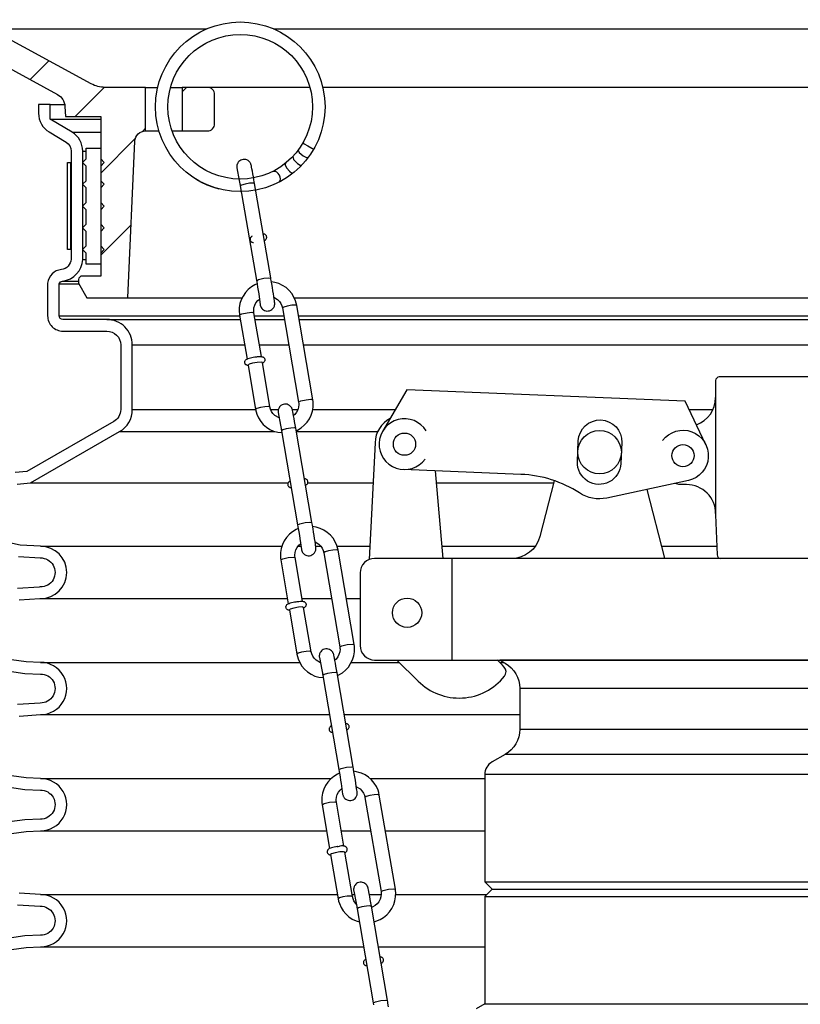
# Model space of a CAD drawing. Extents: x -169 to 7270, y -140 to 2984.
# Tile 601 of 656: x 6598.51 to 6605.23, y 974.02 to 982.5. Entities that reach past the tile are written whole.
import ezdxf

# ---------------------------------------------------------------- set-up
doc = ezdxf.new("R2010")
doc.units = 0
doc.header["$MEASUREMENT"] = 0
doc.header["$PDSIZE"] = 1
doc.layers.get('DEFPOINTS').update_dxf_attribs({"linetype": 'CONTINUOUS'})
for name, color, linetype in [('ADAPTOR', 3, 'CONTINUOUS'), ('DIM', 3, 'CONTINUOUS'), ('FILL-CAP', 1, 'CONTINUOUS'), ('MULTI-PORT-SPILL-BUCKET', 1, 'CONTINUOUS'), ('MULTI-PORT-SPILL-BUCKET-HATCH', 7, 'CONTINUOUS'), ('MULTI-PORT-SPILL-BUCKET-SHROUD', 1, 'CONTINUOUS')]:
    doc.layers.add(name, color=color, linetype=linetype)
doc.styles.add('SIMPLEX', font='simplex')
doc.dimstyles.new('DIM64', dxfattribs={"dimscale": 64, "dimtxt": 0.09375, "dimasz": 0.09375, "dimexe": 0.0625, "dimexo": 0.0625, "dimgap": 0.046875, "dimtad": 1, "dimdec": 4, "dimzin": 3, "dimdsep": 46, "dimlunit": 4, "dimtxsty": 'SIMPLEX', "dimcen": 0, "dimclrd": 256, "dimclre": 256, "dimclrt": 256, "dimadec": 0, "dimazin": 0, "dimtfac": 1, "dimtdec": 4, "dimtmove": 0, "dimatfit": 3, "dimfxl": 1, "dimfrac": 2, "dimtolj": 1, "dimtzin": 0, "dimarcsym": 0})

# ---------------------------------------------------------------- blocks, each defined once
blk = doc.blocks.new('*D74')
at = {"layer": 'DEFPOINTS', "color": 0, "transparency": 16777216}
for p in [(7015.7004, 978.296), (6391.6943, 978.0147), (6391.6943, 700.5233)]:
    blk.add_point(p, dxfattribs=at)
at = {"layer": 'DIM', "lineweight": -2, "transparency": 16777216}
for p, q in [((7015.7004, 974.296), (7015.7004, 696.5233)), ((6391.6943, 974.0147), (6391.6943, 696.5233)), ((7009.7004, 700.5233), (6397.6943, 700.5233))]:
    blk.add_line(p, q, dxfattribs=at)
at = {"layer": 'DIM', "transparency": 16777216}
for points in [[(6397.6943, 701.5233), (6397.6943, 699.5233), (6391.6943, 700.5233)], [(7009.7004, 701.5233), (7009.7004, 699.5233), (7015.7004, 700.5233)]]:
    blk.add_solid(points, dxfattribs=at)
at = {"layer": 'DIM', "transparency": 16777216, "insert": (6703.6974, 708.0947), "char_height": 6, "attachment_point": 5, "style": 'SIMPLEX'}
blk.add_mtext('\\A1;52\'-0" (F.V. TANK SLAB)', dxfattribs=at)

msp = doc.modelspace()

# ---------------------------------------------------------------- hatches: boundary and pattern name
at = {"layer": 'MULTI-PORT-SPILL-BUCKET-HATCH', "linetype": 'Continuous'}
h = msp.add_hatch(dxfattribs=at)
h.set_pattern_fill('LINE', color=256, scale=4, angle=45, style=0)
h.set_pattern_definition([(45, (-1233.02163, -220.5046), (-0.35355339, 0.35355339), [])])
edge = h.paths.add_edge_path(flags=17)
edge.add_line((6599.00325, 984.13971), (6599.00325, 984.54596))
edge.add_line((6599.00325, 984.54596), (6599.0345, 984.57721))
edge.add_line((6599.0345, 984.57721), (6599.097, 984.57721))
edge.add_line((6599.097, 984.57721), (6599.12998, 984.54424))
edge.add_line((6599.12998, 984.54424), (6599.14773, 984.20549))
edge.add_arc((6599.08531, 984.20222), 0.0625, -89.997947, 3.00213, ccw=False)
edge.add_line((6599.08532, 984.13971), (6599.00325, 984.13971))
edge = h.paths.add_edge_path()
edge.add_line((6600.12519, 981.92096), (6599.90671, 981.92096))
edge.add_line((6599.90671, 981.92096), (6599.90671, 981.54596))
edge.add_line((6599.90671, 981.54596), (6600.12519, 981.54596))
edge.add_arc((6600.12519, 981.60846), 0.0625, 270, 360)
edge.add_line((6600.18769, 981.60846), (6600.18769, 981.85846))
edge.add_arc((6600.12519, 981.85846), 0.0625, 360, 450)
edge = h.paths.add_edge_path()
edge.add_arc((6598.26011, 984.01471), 0.125, 90, 182, ccw=False)
edge.add_line((6598.26011, 984.13971), (6598.62825, 984.13971))
edge.add_line((6598.62825, 984.13971), (6598.62825, 984.54596))
edge.add_line((6598.62825, 984.54596), (6598.597, 984.57721))
edge.add_line((6598.597, 984.57721), (6598.25744, 984.57721))
edge.add_arc((6598.25744, 984.56222), 0.015, 89.988796, 191.010479)
edge.add_line((6598.24272, 984.55935), (6598.26389, 984.45043))
edge.add_arc((6598.23322, 984.44447), 0.03125, -90.001442, 10.998303, ccw=False)
edge.add_line((6598.23322, 984.41322), (6598.04128, 984.41322))
edge.add_arc((6598.04128, 984.44447), 0.03125, 169.000573, 270.000319, ccw=False)
edge.add_line((6598.0106, 984.45043), (6598.03178, 984.55936))
edge.add_arc((6598.01667, 984.5619), 0.01532, 350.426599, 451.426344)
edge.add_line((6598.01629, 984.57721), (6597.84548, 984.57721))
edge.add_line((6597.84548, 984.57721), (6597.81738, 984.54601))
edge.add_line((6597.81738, 984.54601), (6597.84024, 984.10986))
edge.add_arc((6598.08991, 984.12295), 0.25001, 182.999594, 197.899614)
edge.add_line((6597.852, 984.0461), (6597.91197, 983.86044))
edge.add_arc((6597.67407, 983.7836), 0.25, 1.999905, 17.899997, ccw=False)
edge.add_line((6597.92392, 983.79232), (6597.94016, 983.32721))
edge.add_line((6597.94016, 983.32721), (6597.99071, 983.32721))
edge.add_line((6597.99071, 983.32721), (6597.99071, 982.39677))
edge.add_line((6597.99071, 982.39677), (6598.01815, 982.30378))
edge.add_line((6598.01815, 982.30378), (6598.83245, 981.86064))
edge.add_arc((6598.7727, 981.75085), 0.125, 2.999956, 61.445298, ccw=False)
edge.add_line((6598.89753, 981.75739), (6598.90206, 981.67096))
edge.add_line((6598.90206, 981.67096), (6599.20575, 981.67096))
edge.add_line((6599.20575, 981.67096), (6599.20575, 980.29596))
edge.add_line((6599.20575, 980.29596), (6599.047, 980.29596))
edge.add_arc((6599.047, 980.26471), 0.03125, 90, 180)
edge.add_line((6599.01575, 980.26471), (6599.01575, 980.23346))
edge.add_line((6599.01575, 980.23346), (6599.08792, 980.10846))
edge.add_line((6599.08792, 980.10846), (6599.44075, 980.10846))
edge.add_line((6599.44075, 980.10846), (6599.4996, 981.4563))
edge.add_arc((6599.59326, 981.45221), 0.09375, 90, 177.500009, ccw=False)
edge.add_line((6599.59326, 981.54596), (6599.59326, 981.92096))
edge.add_line((6599.59326, 981.92096), (6599.24286, 981.92096))
edge.add_arc((6599.24286, 982.17096), 0.25, 241.444909, 269.999756, ccw=False)
edge.add_line((6599.12336, 981.95137), (6598.25202, 982.42555))
edge.add_arc((6598.31177, 982.53535), 0.125, 182.000071, 241.445207, ccw=False)
edge.add_line((6598.18685, 982.53098), (6598.13519, 984.01035))

# ---------------------------------------------------------------- linework, layer by layer
at = {"layer": 'ADAPTOR', "color": 7}
for p, q in [((6602.81628, 976.74503), (6607.06628, 976.74503)), ((6602.81628, 976.393), (6607.06682, 976.393)), ((6602.69068, 976.17677), (6607.19188, 976.17677)), ((6607.36756, 976.00251), (6602.515, 976.00251)), ((6602.51447, 975.0773), (6607.36703, 975.0773)), ((6602.57697, 975.0148), (6607.30453, 975.0148)), ((6602.51447, 974.9523), (6607.36703, 974.9523)), ((6602.51447, 974.02709), (6607.36703, 974.02709))]:
    msp.add_line(p, q, dxfattribs=at)
at = {"layer": 'ADAPTOR', "linetype": 'Continuous'}
msp.add_lwpolyline([(6607.44075, 973.98435), (6607.36703, 974.02709), (6607.36703, 974.9523), (6607.30453, 975.0148), (6607.36703, 975.0773), (6607.36703, 976.00217, 0.2679258), (6607.30454, 976.11041), (6607.19073, 976.17613, -0.2679258), (6607.06575, 976.39263), (6607.06575, 976.74487, -0.2674418), (6607.19034, 976.96114), (6607.23805, 976.98881), (6602.64345, 976.98881), (6602.69116, 976.96114, -0.2674418), (6602.81575, 976.74487), (6602.81575, 976.39263, -0.2679258), (6602.69077, 976.17613), (6602.57696, 976.11041, 0.2679258), (6602.51447, 976.00217), (6602.51447, 975.0773), (6602.57697, 975.0148), (6602.51447, 974.9523), (6602.51447, 974.02709), (6602.44075, 973.98435)], format="xyb", dxfattribs=at)
at = {"layer": 'FILL-CAP', "linetype": 'Continuous'}
for p, q in [((6602.15569, 977.86381), (6602.08981, 978.61793)), ((6604.50325, 978.24931), (6604.50325, 978.23881))]:
    msp.add_line(p, q, dxfattribs=at)
at = {"layer": 'FILL-CAP', "color": 2, "linetype": 'Continuous'}
for p, q in [((6604.06528, 977.86457), (6603.91255, 978.45874)), ((6602.23325, 976.98881), (6602.23325, 977.86381))]:
    msp.add_line(p, q, dxfattribs=at)
at = {"layer": 'FILL-CAP', "linetype": 'Continuous'}
for points in [[(6605.33497, 977.86381, 0.4040262), (6605.36621, 977.89397), (6605.37825, 978.23881), (6605.37825, 978.24931), (6605.37825, 979.39506, 0.4142136), (6605.347, 979.42631), (6604.5345, 979.42631, 0.4142136), (6604.50325, 979.39506), (6604.50325, 978.23881), (6604.51529, 977.89397, 0.4040262), (6604.54652, 977.86381)], [(6601.699, 979.06988, 0.2587825), (6601.56898, 978.86016), (6601.51803, 977.85434)], [(6604.04662, 978.87964, -1.4449902), (6604.26832, 978.53552), (6603.56591, 978.38393, -0.1997077), (6603.33018, 978.42723, 0.1345238), (6602.82659, 978.58769), (6601.81397, 978.62926)]]:
    msp.add_lwpolyline(points, format="xyb", dxfattribs=at)
msp.add_lwpolyline([(6604.41967, 978.84341), (6604.2414, 979.2177), (6601.84217, 979.31618), (6601.63383, 978.95775)], dxfattribs=at)
for points in [[(6603.32013, 978.87645, -1), (6603.69481, 978.86107), (6603.68743, 978.68122, -1.0000002), (6603.31275, 978.6966)], [(6608.31575, 976.98881, 0.4142136), (6608.44075, 977.11381), (6608.44075, 977.73881, 0.4142136), (6608.31575, 977.86381), (6601.56575, 977.86381, 0.4142136), (6601.44075, 977.73881), (6601.44075, 977.11381, 0.4142136), (6601.56575, 976.98881)]]:
    msp.add_lwpolyline(points, format="xyb", close=True, dxfattribs=at)
at = {"layer": 'FILL-CAP', "color": 2, "linetype": 'Continuous'}
for points in [[(6603.11313, 978.53337), (6602.98928, 978.05157, -0.3422998), (6602.74715, 977.86381)], [(6604.50325, 978.24931, 0.4142136), (6604.25325, 978.49931), (6604.22225, 978.49931, -0.0828247), (6604.14999, 978.50998)], [(6601.75792, 976.98881), (6601.94077, 976.80669, 0.4464004), (6602.68404, 976.84861, 0.3610739), (6602.68259, 976.92845, 0.0432997), (6602.62071, 976.98881)]]:
    msp.add_lwpolyline(points, format="xyb", dxfattribs=at)
at = {"layer": 'FILL-CAP', "color": 7, "linetype": 'Continuous'}
for centre, radius in [((6601.82295, 978.84782), 0.0955), ((6603.50378, 978.77883), 0.1875), ((6604.22225, 978.74931), 0.0955), ((6601.84525, 977.39581), 0.126)]:
    msp.add_circle(centre, radius, dxfattribs=at)
at = {"layer": 'FILL-CAP', "color": 2, "linetype": 'Continuous'}
msp.add_arc((6604.25325, 979.24931), 0.25, 289.892293, 0, dxfattribs=at)
at = {"layer": 'FILL-CAP', "linetype": 'Continuous'}
msp.add_arc((6601.82302, 978.84782), 0.2188, 31.207476, 324.090131, dxfattribs=at)
at = {"layer": 'MULTI-PORT-SPILL-BUCKET', "color": 7, "linetype": 'Continuous'}
for p, q in [((6598.25202, 982.42555), (6600.12203, 982.42555)), ((6600.69419, 982.42555), (6611.62947, 982.42555)), ((6599.59326, 981.92096), (6599.69726, 981.92096)), ((6599.80798, 981.92096), (6599.90671, 981.92096)), ((6601.00824, 981.92096), (6600.12519, 981.92096)), ((6609.75631, 981.92096), (6601.11896, 981.92096)), ((6599.59326, 981.54596), (6599.70799, 981.54596)), ((6599.82072, 981.54596), (6599.90671, 981.54596)), ((6599.44075, 980.10846), (6600.42483, 980.10846)), ((6600.87353, 980.10846), (6610.44075, 980.10846))]:
    msp.add_line(p, q, dxfattribs=at)
at = {"layer": 'MULTI-PORT-SPILL-BUCKET', "color": 1, "linetype": 'Continuous'}
for p, q in [((6600.59961, 979.54605), (6600.59973, 979.5461)), ((6600.9549, 977.43809), (6600.95501, 977.43814)), ((6601.15747, 975.34109), (6601.15727, 975.33597)), ((6601.15727, 975.33597), (6601.15805, 975.33088)), ((6601.1586, 975.34593), (6601.15747, 975.34109)), ((6601.15805, 975.33088), (6601.15979, 975.32609)), ((6601.16051, 975.35035), (6601.1586, 975.34593)), ((6601.16309, 975.35428), (6601.16051, 975.35035)), ((6601.16601, 975.35755), (6601.16309, 975.35428)), ((6601.17058, 975.36133), (6601.16601, 975.35755)), ((6601.17531, 975.36418), (6601.17058, 975.36133)), ((6601.18435, 975.36833), (6601.17531, 975.36418)), ((6601.19472, 975.37193), (6601.18435, 975.36833)), ((6601.20569, 975.37503), (6601.19472, 975.37193)), ((6601.21794, 975.37804), (6601.20569, 975.37503)), ((6601.23107, 975.38084), (6601.21794, 975.37804)), ((6601.2649, 975.33568), (6601.22493, 975.3287)), ((6601.24424, 975.38298), (6601.23107, 975.38084)), ((6601.23891, 975.38181), (6601.24073, 975.38211)), ((6601.24073, 975.38211), (6601.24255, 975.3824)), ((6601.24255, 975.3824), (6601.25296, 975.38391)), ((6601.24449, 975.38301), (6601.24424, 975.38298)), ((6601.24473, 975.38304), (6601.24449, 975.38301)), ((6601.25296, 975.38391), (6601.26298, 975.38508)), ((6601.26593, 975.38567), (6601.2629, 975.38527)), ((6601.29774, 975.33748), (6601.2649, 975.33568)), ((6601.26887, 975.38601), (6601.26593, 975.38567)), ((6601.28155, 975.38691), (6601.26887, 975.38601)), ((6601.29255, 975.38688), (6601.28155, 975.38691)), ((6601.29928, 975.38646), (6601.29255, 975.38688)), ((6601.30961, 975.33333), (6601.29774, 975.33748)), ((6601.30573, 975.38548), (6601.29928, 975.38646)), ((6601.30924, 975.3846), (6601.30573, 975.38548)), ((6601.31287, 975.38331), (6601.30924, 975.3846)), ((6601.31018, 975.33012), (6601.31029, 975.33017)), ((6601.31029, 975.33017), (6601.31657, 975.33367)), ((6601.31598, 975.38181), (6601.31287, 975.38331)), ((6601.31911, 975.37985), (6601.31598, 975.38181)), ((6601.31657, 975.33367), (6601.3225, 975.33869)), ((6601.32213, 975.37734), (6601.31911, 975.37985)), ((6601.32487, 975.37432), (6601.32213, 975.37734)), ((6601.3225, 975.33869), (6601.32525, 975.34202)), ((6601.3275, 975.37019), (6601.32487, 975.37432)), ((6601.32525, 975.34202), (6601.32764, 975.34594)), ((6601.32937, 975.36559), (6601.3275, 975.37019)), ((6601.32764, 975.34594), (6601.32941, 975.35048)), ((6601.33036, 975.36053), (6601.32937, 975.36559)), ((6601.32941, 975.35048), (6601.33036, 975.35539)), ((6601.33036, 975.35539), (6601.33036, 975.36053)), ((6601.15979, 975.32609), (6601.16235, 975.32178)), ((6601.16235, 975.32178), (6601.16504, 975.31863)), ((6601.16504, 975.31863), (6601.16804, 975.316)), ((6601.16804, 975.316), (6601.17114, 975.31395)), ((6601.17114, 975.31395), (6601.17425, 975.31238)), ((6601.17425, 975.31238), (6601.17779, 975.31105)), ((6601.17779, 975.31105), (6601.18122, 975.31013)), ((6601.18122, 975.31013), (6601.18678, 975.30916)), ((6601.1947, 975.31947), (6601.1863, 975.31287)), ((6601.22493, 975.3287), (6601.1947, 975.31947))]:
    msp.add_line(p, q, dxfattribs=at)
at = {"layer": 'MULTI-PORT-SPILL-BUCKET', "linetype": 'Continuous'}
msp.add_lwpolyline([(6598.01815, 982.30378), (6598.83245, 981.86064, -0.2606918), (6598.89753, 981.75739), (6598.90206, 981.67096), (6599.20575, 981.67096), (6599.20575, 980.29596), (6599.047, 980.29596, 0.4142136), (6599.01575, 980.26471), (6599.01575, 980.23346), (6599.08792, 980.10846), (6599.44075, 980.10846), (6599.4996, 981.4563, -0.4014907), (6599.59326, 981.54596), (6599.59326, 981.54596), (6599.59326, 981.92096), (6599.24286, 981.92096, -0.1252428), (6599.12336, 981.95137), (6598.25202, 982.42555, -0.265356)], format="xyb", dxfattribs=at)
msp.add_lwpolyline([(6600.12519, 981.92096), (6599.90671, 981.92096), (6599.90671, 981.54596), (6600.12519, 981.54596, 0.4142136), (6600.18769, 981.60846), (6600.18769, 981.85846, 0.4142136)], format="xyb", close=True, dxfattribs=at)
at = {"layer": 'MULTI-PORT-SPILL-BUCKET', "color": 7, "linetype": 'Continuous'}
for points in [[(6600.94795, 981.44264), (6600.95915, 981.43503), (6600.99122, 981.41599), (6601.02516, 981.39684), (6601.0411, 981.38878)], [(6600.90702, 981.38049), (6600.91643, 981.36027), (6600.95056, 981.33154), (6600.97882, 981.3167), (6600.99308, 981.31648)], [(6600.79725, 981.2671), (6600.7963, 981.25036), (6600.80936, 981.22488), (6600.83109, 981.19861), (6600.85177, 981.18259), (6600.86175, 981.18136)], [(6600.8609, 981.3257), (6600.86768, 981.29993), (6600.90077, 981.26557), (6600.9255, 981.25113), (6600.9382, 981.25134)], [(6600.74564, 981.10605), (6600.75173, 981.11703), (6600.75408, 981.13188), (6600.75213, 981.14703), (6600.74613, 981.16322), (6600.74377, 981.16762), (6600.73474, 981.18028), (6600.72438, 981.18995), (6600.71301, 981.19652), (6600.6875, 981.19678)], [(6600.53152, 981.09288), (6600.51919, 981.0966), (6600.48787, 981.09488), (6600.44963, 981.08837), (6600.4192, 981.07959), (6600.4083, 981.07191)], [(6600.54804, 980.25588), (6600.5663, 980.26627), (6600.61246, 980.27681), (6600.65364, 980.28075), (6600.67123, 980.27705)], [(6600.89539, 980.04202), (6600.88267, 980.04565), (6600.85127, 980.04389), (6600.81319, 980.0374), (6600.78298, 980.02866), (6600.77217, 980.021)], [(6600.40241, 979.95877), (6600.42087, 979.96915), (6600.46686, 979.97961), (6600.50803, 979.9835), (6600.52563, 979.97978)], [(6600.91054, 979.20966), (6600.92921, 979.22002), (6600.97501, 979.23042), (6601.01618, 979.23431), (6601.03377, 979.23058)], [(6600.66399, 979.16843), (6600.651, 979.17199), (6600.61954, 979.17017), (6600.58157, 979.16367), (6600.55151, 979.15495), (6600.54079, 979.14733)], [(6600.8868, 978.98491), (6600.87447, 978.98863), (6600.84315, 978.98691), (6600.80491, 978.9804), (6600.77448, 978.97162), (6600.76358, 978.96394)], [(6600.90254, 978.15244), (6600.9208, 978.16282), (6600.96696, 978.17336), (6601.00814, 978.1773), (6601.02573, 978.17361)], [(6600.75769, 977.8508), (6600.77615, 977.86118), (6600.82215, 977.87165), (6600.86331, 977.87554), (6600.88091, 977.87181)], [(6601.25068, 977.93406), (6601.23795, 977.93769), (6601.20655, 977.93593), (6601.16847, 977.92943), (6601.13826, 977.92069), (6601.12745, 977.91304)], [(6601.26582, 977.10169), (6601.28449, 977.11205), (6601.33029, 977.12245), (6601.37146, 977.12634), (6601.38905, 977.12261)], [(6601.01927, 977.06047), (6601.00628, 977.06403), (6600.97482, 977.06221), (6600.93685, 977.0557), (6600.90679, 977.04698), (6600.89607, 977.03936)], [(6601.24208, 976.87695), (6601.22975, 976.88066), (6601.19843, 976.87894), (6601.16019, 976.87243), (6601.12976, 976.86365), (6601.11886, 976.85598)], [(6601.25783, 976.04447), (6601.27608, 976.05486), (6601.32225, 976.0654), (6601.36342, 976.06933), (6601.38102, 976.06564)], [(6601.11297, 975.74283), (6601.13143, 975.75322), (6601.17743, 975.76368), (6601.21859, 975.76757), (6601.23619, 975.76385)], [(6601.60596, 975.82609), (6601.59323, 975.82972), (6601.56183, 975.82796), (6601.52375, 975.82147), (6601.49354, 975.81272), (6601.48273, 975.80507)], [(6601.6211, 974.99372), (6601.63977, 975.00409), (6601.68557, 975.01448), (6601.72674, 975.01838), (6601.74434, 975.01464)], [(6601.37455, 974.9525), (6601.36156, 974.95606), (6601.3301, 974.95424), (6601.29213, 974.94774), (6601.26208, 974.93902), (6601.25135, 974.93139)], [(6601.53798, 974.86719), (6601.52565, 974.87091), (6601.49433, 974.86919), (6601.45609, 974.86268), (6601.42566, 974.8539), (6601.41476, 974.84623)], [(6601.55372, 974.03472), (6601.57198, 974.0451), (6601.61815, 974.05565), (6601.65932, 974.05959), (6601.67692, 974.05589)]]:
    msp.add_lwpolyline(points, dxfattribs=at)
at = {"layer": 'MULTI-PORT-SPILL-BUCKET', "color": 2, "linetype": 'Continuous'}
msp.add_lwpolyline([(6599.08075, 980.49222), (6599.0495, 980.52347), (6599.08075, 980.55472), (6599.08075, 980.67972), (6599.0495, 980.71097), (6599.08075, 980.74222), (6599.08075, 980.86722), (6599.0495, 980.89847), (6599.08075, 980.92972), (6599.08075, 981.05472), (6599.0495, 981.08597), (6599.08075, 981.11722), (6599.08075, 981.24222), (6599.0495, 981.27347), (6599.08075, 981.30472), (6599.08075, 981.39847), (6599.20575, 981.39847), (6599.20575, 981.30472), (6599.237, 981.27347), (6599.20575, 981.24222), (6599.20575, 981.11722), (6599.237, 981.08597), (6599.20575, 981.05472), (6599.20575, 980.92972), (6599.237, 980.89847), (6599.20575, 980.86722), (6599.20575, 980.74222), (6599.237, 980.71097), (6599.20575, 980.67972), (6599.20575, 980.55472), (6599.237, 980.52347), (6599.20575, 980.49222), (6599.20575, 980.39847), (6599.08075, 980.39847)], close=True, dxfattribs=at)
at = {"layer": 'MULTI-PORT-SPILL-BUCKET', "color": 1, "linetype": 'Continuous'}
for points in [[(6600.47572, 981.2902), (6600.46617, 981.29545), (6600.45583, 981.29895), (6600.44505, 981.3006), (6600.43369, 981.3003), (6600.42257, 981.29796), (6600.41259, 981.29391), (6600.40345, 981.28821), (6600.39692, 981.28256), (6600.39124, 981.27607), (6600.38717, 981.27004), (6600.38385, 981.2636), (6600.38165, 981.25796), (6600.38003, 981.2522), (6600.37916, 981.24768), (6600.37864, 981.2434), (6600.37846, 981.24071), (6600.37839, 981.23834), (6600.3784, 981.23648), (6600.37844, 981.2349), (6600.37853, 981.2329), (6600.37865, 981.23121), (6600.37899, 981.22748), (6600.40013, 981.11909), (6600.40503, 981.09089), (6600.40666, 981.08148), (6600.4083, 981.07191), (6600.54725, 980.26048), (6600.54991, 980.24487), (6600.55255, 980.22929), (6600.55758, 980.1993), (6600.56242, 980.17004), (6600.5669, 980.14246), (6600.5798, 980.04924), (6600.58075, 980.04456), (6600.58307, 980.03718), (6600.58392, 980.03486), (6600.58499, 980.03225), (6600.58707, 980.02796), (6600.58968, 980.02348), (6600.59407, 980.01741), (6600.59922, 980.01187), (6600.60771, 980.00508), (6600.61726, 979.99983), (6600.6276, 979.99633), (6600.63838, 979.99468), (6600.64974, 979.99498), (6600.66086, 979.99732), (6600.67084, 980.00138), (6600.67998, 980.00707), (6600.68651, 980.01272), (6600.6922, 980.01921), (6600.69626, 980.02524), (6600.69959, 980.03168), (6600.70178, 980.03732), (6600.7034, 980.04308), (6600.70427, 980.0476), (6600.70479, 980.05188), (6600.70497, 980.05457), (6600.70504, 980.05694), (6600.70504, 980.05881), (6600.70499, 980.06038), (6600.7049, 980.06238), (6600.70478, 980.06406), (6600.70444, 980.0678), (6600.70402, 980.07145), (6600.70251, 980.08298), (6600.70032, 980.0982), (6600.69723, 980.11856), (6600.69344, 980.14276), (6600.68922, 980.16908), (6600.68455, 980.19768), (6600.67958, 980.22764), (6600.67445, 980.25816), (6600.67245, 980.26987), (6600.67046, 980.28158), (6600.53151, 981.09301), (6600.52883, 981.10856), (6600.52622, 981.12366), (6600.52132, 981.15161), (6600.51674, 981.17732), (6600.51264, 981.20006), (6600.50901, 981.2193), (6600.50585, 981.2349), (6600.50363, 981.24603), (6600.50268, 981.25072), (6600.50037, 981.2581), (6600.49951, 981.26042), (6600.49844, 981.26303), (6600.49636, 981.26732), (6600.49376, 981.2718), (6600.48936, 981.27787), (6600.48421, 981.28341)], [(6600.831, 979.18223), (6600.82145, 979.18748), (6600.81111, 979.19098), (6600.80033, 979.19263), (6600.78897, 979.19233), (6600.77785, 979.18999), (6600.76786, 979.18594), (6600.75873, 979.18024), (6600.7522, 979.17459), (6600.74651, 979.1681), (6600.74245, 979.16207), (6600.73913, 979.15563), (6600.73693, 979.14999), (6600.73531, 979.14423), (6600.73444, 979.13971), (6600.73392, 979.13543), (6600.73374, 979.13274), (6600.73367, 979.13037), (6600.73367, 979.12851), (6600.73372, 979.12693), (6600.73381, 979.12493), (6600.73393, 979.12324), (6600.73427, 979.11951), (6600.7554, 979.01112), (6600.76031, 978.98292), (6600.76193, 978.97351), (6600.76358, 978.96394), (6600.90253, 978.15251), (6600.90519, 978.1369), (6600.90783, 978.12132), (6600.91286, 978.09133), (6600.91769, 978.06207), (6600.92218, 978.03449), (6600.93508, 977.94127), (6600.93603, 977.93659), (6600.93835, 977.92921), (6600.9392, 977.92689), (6600.94027, 977.92428), (6600.94235, 977.91999), (6600.94495, 977.91551), (6600.94935, 977.90944), (6600.9545, 977.9039), (6600.96299, 977.89711), (6600.97254, 977.89186), (6600.98288, 977.88836), (6600.99366, 977.88671), (6601.00502, 977.88701), (6601.01614, 977.88935), (6601.02612, 977.89341), (6601.03526, 977.8991), (6601.04179, 977.90475), (6601.04748, 977.91124), (6601.05154, 977.91727), (6601.05486, 977.92371), (6601.05706, 977.92935), (6601.05868, 977.93511), (6601.05955, 977.93963), (6601.06007, 977.94391), (6601.06025, 977.9466), (6601.06032, 977.94897), (6601.06031, 977.95084), (6601.06027, 977.95241), (6601.06017, 977.95441), (6601.06006, 977.95609), (6601.05972, 977.95983), (6601.0593, 977.96349), (6601.05779, 977.97501), (6601.0556, 977.99023), (6601.05251, 978.01059), (6601.04872, 978.03479), (6601.0445, 978.06111), (6601.03983, 978.08971), (6601.03486, 978.11967), (6601.02972, 978.15019), (6601.02773, 978.1619), (6601.02573, 978.17361), (6600.88678, 978.98504), (6600.88411, 979.00059), (6600.8815, 979.01569), (6600.87659, 979.04364), (6600.87202, 979.06935), (6600.86792, 979.09209), (6600.86429, 979.11133), (6600.86113, 979.12693), (6600.85891, 979.13806), (6600.85796, 979.14275), (6600.85564, 979.15013), (6600.85479, 979.15245), (6600.85372, 979.15506), (6600.85164, 979.15935), (6600.84904, 979.16383), (6600.84464, 979.1699), (6600.83949, 979.17544)], [(6601.18629, 977.07426), (6601.17673, 977.07951), (6601.1664, 977.08301), (6601.15561, 977.08467), (6601.14425, 977.08437), (6601.13313, 977.08202), (6601.12315, 977.07797), (6601.11401, 977.07227), (6601.10748, 977.06662), (6601.1018, 977.06014), (6601.09773, 977.0541), (6601.09441, 977.04766), (6601.09221, 977.04202), (6601.09059, 977.03626), (6601.08972, 977.03174), (6601.0892, 977.02747), (6601.08902, 977.02477), (6601.08895, 977.0224), (6601.08896, 977.02054), (6601.089, 977.01897), (6601.0891, 977.01697), (6601.08921, 977.01528), (6601.08955, 977.01154), (6601.11069, 976.90316), (6601.1156, 976.87496), (6601.11722, 976.86554), (6601.11886, 976.85598), (6601.25781, 976.04455), (6601.26047, 976.02894), (6601.26311, 976.01336), (6601.26814, 975.98336), (6601.27298, 975.95411), (6601.27746, 975.92652), (6601.29036, 975.83331), (6601.29131, 975.82862), (6601.29363, 975.82125), (6601.29448, 975.81893), (6601.29556, 975.81632), (6601.29763, 975.81202), (6601.30024, 975.80754), (6601.30463, 975.80148), (6601.30979, 975.79594), (6601.31827, 975.78915), (6601.32782, 975.7839), (6601.33816, 975.7804), (6601.34894, 975.77874), (6601.3603, 975.77904), (6601.37142, 975.78139), (6601.38141, 975.78544), (6601.39054, 975.79114), (6601.39707, 975.79679), (6601.40276, 975.80327), (6601.40682, 975.8093), (6601.41015, 975.81575), (6601.41234, 975.82139), (6601.41396, 975.82715), (6601.41483, 975.83167), (6601.41535, 975.83594), (6601.41553, 975.83864), (6601.4156, 975.84101), (6601.4156, 975.84287), (6601.41555, 975.84444), (6601.41546, 975.84644), (6601.41534, 975.84813), (6601.415, 975.85187), (6601.41458, 975.85552), (6601.41307, 975.86705), (6601.41088, 975.88226), (6601.40779, 975.90263), (6601.404, 975.92682), (6601.39978, 975.95315), (6601.39511, 975.98174), (6601.39014, 976.01171), (6601.38501, 976.04222), (6601.38302, 976.05394), (6601.38102, 976.06565), (6601.24207, 976.87708), (6601.23939, 976.89262), (6601.23678, 976.90773), (6601.23188, 976.93568), (6601.2273, 976.96139), (6601.2232, 976.98413), (6601.21957, 977.00336), (6601.21641, 977.01896), (6601.21419, 977.0301), (6601.21324, 977.03478), (6601.21093, 977.04216), (6601.21007, 977.04448), (6601.209, 977.04709), (6601.20692, 977.05139), (6601.20432, 977.05587), (6601.19992, 977.06193), (6601.19477, 977.06747)]]:
    msp.add_lwpolyline(points, close=True, dxfattribs=at)
for points in [[(6600.02679, 981.13022), (6600.06471, 981.10853), (6600.11951, 981.08221), (6600.1763, 981.06054), (6600.22275, 981.04638)], [(6600.51106, 980.63962), (6600.50485, 980.63559), (6600.50077, 980.63204), (6600.49701, 980.62742), (6600.49463, 980.62303), (6600.49299, 980.61804), (6600.49236, 980.613), (6600.49271, 980.60789), (6600.49418, 980.60256), (6600.49669, 980.59768), (6600.49936, 980.59425), (6600.50244, 980.59135), (6600.50555, 980.58919), (6600.50872, 980.58751), (6600.51213, 980.58618), (6600.51542, 980.58527), (6600.52338, 980.58412)], [(6600.61573, 980.60201), (6600.62481, 980.60766), (6600.6283, 980.6109), (6600.63151, 980.61497), (6600.63373, 980.6191), (6600.63527, 980.62368), (6600.63589, 980.62773), (6600.63591, 980.63197), (6600.63495, 980.63711), (6600.63315, 980.6418), (6600.6308, 980.6456), (6600.62792, 980.64894), (6600.62499, 980.65145), (6600.62191, 980.65345), (6600.61865, 980.65506), (6600.61547, 980.65623), (6600.61123, 980.65735), (6600.60705, 980.65804), (6600.60619, 980.65815)], [(6600.55259, 980.22908), (6600.5341, 980.22026), (6600.50365, 980.20178), (6600.47614, 980.17918), (6600.45217, 980.15293), (6600.4322, 980.12357), (6600.41666, 980.09172), (6600.40585, 980.05799), (6600.40001, 980.02307), (6600.39922, 979.98779), (6600.40038, 979.97326), (6600.40241, 979.95877), (6600.46684, 979.58094)], [(6600.89074, 978.96361), (6600.90208, 978.96908), (6600.93253, 978.98757), (6600.96004, 979.01017), (6600.98401, 979.03642), (6601.00398, 979.06578), (6601.01952, 979.09762), (6601.03033, 979.13136), (6601.03617, 979.16628), (6601.03696, 979.20156), (6601.0358, 979.21608), (6601.03377, 979.23058), (6600.89539, 980.04202), (6600.89092, 980.06275), (6600.88474, 980.08288), (6600.87062, 980.11509), (6600.85201, 980.1451), (6600.82926, 980.17218), (6600.80289, 980.19575), (6600.77337, 980.21539), (6600.74135, 980.23067), (6600.70742, 980.2413), (6600.67643, 980.24637)], [(6600.59002, 979.60219), (6600.52563, 979.97978), (6600.52433, 979.99011), (6600.52392, 980.00043), (6600.5262, 980.02326), (6600.53278, 980.04544), (6600.54369, 980.06633), (6600.55847, 980.08483), (6600.57304, 980.09808)], [(6600.69799, 980.11357), (6600.72961, 980.09431), (6600.74606, 980.07782), (6600.75901, 980.05878), (6600.76708, 980.04064), (6600.77217, 980.021), (6600.91055, 979.20957), (6600.91185, 979.19924), (6600.91226, 979.18892), (6600.90998, 979.16609), (6600.9034, 979.14392), (6600.89249, 979.12302), (6600.87771, 979.10452), (6600.86804, 979.09556)], [(6600.47622, 979.52509), (6600.47066, 979.52606), (6600.46723, 979.52699), (6600.46369, 979.52831), (6600.46058, 979.52989), (6600.45748, 979.53193), (6600.45448, 979.53456), (6600.45179, 979.53771), (6600.44923, 979.54203), (6600.44749, 979.54681), (6600.4467, 979.5519), (6600.44691, 979.55702), (6600.44804, 979.56186), (6600.44995, 979.56628), (6600.45253, 979.57021), (6600.45544, 979.57348), (6600.46002, 979.57727), (6600.46475, 979.58012), (6600.47379, 979.58427), (6600.48415, 979.58786), (6600.49513, 979.59096), (6600.50738, 979.59397), (6600.5205, 979.59677), (6600.53368, 979.59892), (6600.54231, 979.60004), (6600.55234, 979.60121), (6600.55536, 979.6016), (6600.55831, 979.60195), (6600.57098, 979.60284), (6600.58199, 979.60282), (6600.58872, 979.60239), (6600.59517, 979.60141), (6600.59868, 979.60053), (6600.6023, 979.59924), (6600.60542, 979.59775), (6600.60855, 979.59578), (6600.61157, 979.59327), (6600.61431, 979.59025), (6600.61694, 979.58612), (6600.61881, 979.58152), (6600.6198, 979.57646), (6600.6198, 979.57133), (6600.61885, 979.56642), (6600.61708, 979.56188), (6600.61468, 979.55795), (6600.61193, 979.55463), (6600.60601, 979.5496), (6600.59973, 979.5461)], [(6600.74329, 979.07323), (6600.70657, 979.09503), (6600.69012, 979.11153), (6600.67717, 979.13057), (6600.66911, 979.14871), (6600.66401, 979.16834), (6600.59895, 979.54982), (6600.58718, 979.55341), (6600.55434, 979.55162), (6600.51437, 979.54463), (6600.48413, 979.5354), (6600.47573, 979.5288), (6600.54079, 979.14733), (6600.54526, 979.12659), (6600.55144, 979.10647), (6600.56556, 979.07426), (6600.58417, 979.04425), (6600.60692, 979.01717), (6600.63329, 978.99359), (6600.66281, 978.97396), (6600.69483, 978.95867), (6600.73115, 978.94991), (6600.76647, 978.94707)], [(6600.83805, 978.52903), (6600.83166, 978.52529), (6600.8274, 978.52194), (6600.82343, 978.51751), (6600.82084, 978.51323), (6600.81896, 978.50833), (6600.8181, 978.50333), (6600.8182, 978.4982), (6600.81942, 978.49281), (6600.8217, 978.48782), (6600.8242, 978.48426), (6600.82714, 978.48122), (6600.83014, 978.47891), (6600.83322, 978.47708), (6600.83657, 978.47559), (6600.83981, 978.47453), (6600.84771, 978.473)], [(6600.97101, 978.49404), (6600.98009, 978.49969), (6600.98358, 978.50293), (6600.98679, 978.507), (6600.98901, 978.51113), (6600.99055, 978.51571), (6600.99117, 978.51976), (6600.99119, 978.524), (6600.99023, 978.52914), (6600.98843, 978.53383), (6600.98608, 978.53763), (6600.9832, 978.54097), (6600.98026, 978.54348), (6600.97719, 978.54548), (6600.97393, 978.54709), (6600.97075, 978.54826), (6600.96651, 978.54938), (6600.96232, 978.55007), (6600.96147, 978.55018)], [(6601.24602, 976.85565), (6601.25736, 976.86112), (6601.28781, 976.87961), (6601.31532, 976.90221), (6601.33929, 976.92845), (6601.35926, 976.95781), (6601.3748, 976.98966), (6601.38561, 977.02339), (6601.39145, 977.05831), (6601.39224, 977.09359), (6601.39108, 977.10812), (6601.38905, 977.12261), (6601.25068, 977.93406), (6601.24621, 977.95479), (6601.24002, 977.97492), (6601.22591, 978.00713), (6601.2073, 978.03713), (6601.18455, 978.06421), (6601.15817, 978.08779), (6601.12865, 978.10742), (6601.09663, 978.12271), (6601.06271, 978.13334), (6601.03171, 978.13841)], [(6600.90786, 978.12112), (6600.88938, 978.1123), (6600.85893, 978.09381), (6600.83143, 978.07121), (6600.80745, 978.04496), (6600.78748, 978.0156), (6600.77194, 977.98376), (6600.76114, 977.95002), (6600.7553, 977.9151), (6600.7545, 977.87983), (6600.75566, 977.8653), (6600.75769, 977.8508), (6600.82212, 977.47298)], [(6600.9453, 977.49423), (6600.88091, 977.87181), (6600.87961, 977.88215), (6600.8792, 977.89246), (6600.88148, 977.9153), (6600.88806, 977.93747), (6600.89898, 977.95836), (6600.91375, 977.97686), (6600.92832, 977.99011)], [(6601.05327, 978.0056), (6601.0849, 977.98635), (6601.10134, 977.96985), (6601.11429, 977.95081), (6601.12236, 977.93267), (6601.12745, 977.91304), (6601.26583, 977.1016), (6601.26714, 977.09127), (6601.26755, 977.08095), (6601.26526, 977.05812), (6601.25868, 977.03595), (6601.24777, 977.01505), (6601.23299, 976.99655), (6601.22332, 976.98759)], [(6600.8315, 977.41712), (6600.82594, 977.41809), (6600.82251, 977.41902), (6600.81897, 977.42035), (6600.81586, 977.42192), (6600.81276, 977.42397), (6600.80976, 977.4266), (6600.80707, 977.42974), (6600.80451, 977.43406), (6600.80277, 977.43884), (6600.80199, 977.44393), (6600.80219, 977.44906), (6600.80332, 977.45389), (6600.80523, 977.45832), (6600.80781, 977.46224), (6600.81073, 977.46552), (6600.8153, 977.4693), (6600.82003, 977.47215), (6600.82907, 977.4763), (6600.83943, 977.47989), (6600.85041, 977.483), (6600.86266, 977.486), (6600.87579, 977.48881), (6600.88896, 977.49095), (6600.8976, 977.49208), (6600.90762, 977.49324), (6600.91065, 977.49363), (6600.91359, 977.49398), (6600.92626, 977.49488), (6600.93727, 977.49486), (6600.944, 977.49443), (6600.95045, 977.49344), (6600.95397, 977.49257), (6600.95759, 977.49127), (6600.96071, 977.48978), (6600.96383, 977.48782), (6600.96685, 977.48531), (6600.96959, 977.48228), (6600.97222, 977.47815), (6600.97409, 977.47356), (6600.97508, 977.4685), (6600.97508, 977.46336), (6600.97413, 977.45845), (6600.97236, 977.45391), (6600.96997, 977.44998), (6600.96722, 977.44666), (6600.96129, 977.44164), (6600.95501, 977.43814)], [(6601.09858, 976.96527), (6601.06185, 976.98707), (6601.04541, 977.00357), (6601.03246, 977.0226), (6601.02439, 977.04075), (6601.01929, 977.06038), (6600.95424, 977.44185), (6600.94246, 977.44545), (6600.90962, 977.44365), (6600.86966, 977.43667), (6600.83942, 977.42744), (6600.83101, 977.42084), (6600.89607, 977.03937), (6600.90054, 977.01863), (6600.90672, 976.9985), (6600.92084, 976.96629), (6600.93945, 976.93628), (6600.9622, 976.9092), (6600.98858, 976.88563), (6601.01809, 976.866), (6601.05011, 976.85071), (6601.08644, 976.84195), (6601.12175, 976.83911)], [(6601.32629, 976.38607), (6601.33537, 976.39173), (6601.33886, 976.39496), (6601.34207, 976.39903), (6601.34429, 976.40316), (6601.34583, 976.40774), (6601.34645, 976.41179), (6601.34647, 976.41604), (6601.34551, 976.42117), (6601.34371, 976.42586), (6601.34137, 976.42967), (6601.33848, 976.433), (6601.33555, 976.43552), (6601.33247, 976.43751), (6601.32921, 976.43912), (6601.32603, 976.4403), (6601.32179, 976.44141), (6601.31761, 976.44211), (6601.31675, 976.44222)], [(6601.19334, 976.42106), (6601.18694, 976.41733), (6601.18269, 976.41398), (6601.17872, 976.40955), (6601.17613, 976.40527), (6601.17425, 976.40036), (6601.17338, 976.39536), (6601.17348, 976.39024), (6601.1747, 976.38484), (6601.17698, 976.37985), (6601.17948, 976.3763), (6601.18242, 976.37326), (6601.18542, 976.37094), (6601.1885, 976.36912), (6601.19185, 976.36763), (6601.19509, 976.36656), (6601.20299, 976.36503)], [(6601.26282, 976.01276), (6601.24466, 976.00433), (6601.21421, 975.98584), (6601.18671, 975.96324), (6601.16273, 975.937), (6601.14276, 975.90764), (6601.12723, 975.87579), (6601.11642, 975.84206), (6601.11058, 975.80714), (6601.10978, 975.77186), (6601.11094, 975.75733), (6601.11297, 975.74283), (6601.1774, 975.36501)], [(6601.5608, 974.73398), (6601.61264, 974.75315), (6601.64309, 974.77164), (6601.6706, 974.79424), (6601.69457, 974.82049), (6601.71454, 974.84985), (6601.73008, 974.88169), (6601.74089, 974.91543), (6601.74673, 974.95034), (6601.74752, 974.98562), (6601.74637, 975.00015), (6601.74433, 975.01465), (6601.60596, 975.82609), (6601.60149, 975.84682), (6601.5953, 975.86695), (6601.58119, 975.89916), (6601.56258, 975.92917), (6601.53983, 975.95625), (6601.51345, 975.97982), (6601.48394, 975.99945), (6601.45191, 976.01474), (6601.38713, 976.03069)], [(6601.30063, 975.38602), (6601.23619, 975.76385), (6601.23489, 975.77418), (6601.23448, 975.7845), (6601.23676, 975.80733), (6601.24334, 975.8295), (6601.25426, 975.8504), (6601.26903, 975.86889), (6601.2836, 975.88215)], [(6601.40952, 975.89705), (6601.44018, 975.87838), (6601.45662, 975.86188), (6601.46957, 975.84285), (6601.47764, 975.8247), (6601.48274, 975.80507), (6601.62111, 974.99364), (6601.62242, 974.9833), (6601.62283, 974.97299), (6601.62054, 974.95015), (6601.61396, 974.92798), (6601.60305, 974.90709), (6601.58828, 974.88859), (6601.57028, 974.87326), (6601.54964, 974.8615), (6601.53961, 974.85772)], [(6601.4077, 974.88701), (6601.38774, 974.91464), (6601.37967, 974.93278), (6601.37457, 974.95241), (6601.30935, 975.33342)], [(6601.1863, 975.31287), (6601.25135, 974.9314), (6601.25582, 974.91066), (6601.262, 974.89054), (6601.27612, 974.85832), (6601.29473, 974.82832), (6601.31748, 974.80123), (6601.34386, 974.77766), (6601.37337, 974.75803), (6601.40539, 974.74274), (6601.43415, 974.73296)], [(6601.68604, 974.00196), (6601.68091, 974.03247), (6601.67892, 974.04419), (6601.67692, 974.0559), (6601.53796, 974.86733), (6601.53529, 974.88287), (6601.53268, 974.89798), (6601.52777, 974.92593), (6601.5232, 974.95164), (6601.5191, 974.97437), (6601.51547, 974.99361), (6601.51231, 975.00921), (6601.51009, 975.02035), (6601.50914, 975.02503), (6601.50682, 975.03241), (6601.50597, 975.03473), (6601.5049, 975.03735), (6601.50282, 975.04163), (6601.50022, 975.04612), (6601.49582, 975.05218), (6601.49067, 975.05773), (6601.48218, 975.06451), (6601.47263, 975.06976), (6601.46229, 975.07326), (6601.45151, 975.07492), (6601.44015, 975.07462), (6601.42903, 975.07227), (6601.41904, 975.06822), (6601.40991, 975.06252), (6601.40338, 975.05687), (6601.39769, 975.05039), (6601.39363, 975.04435), (6601.39031, 975.03792), (6601.38811, 975.03227), (6601.38649, 975.02651), (6601.38562, 975.022), (6601.3851, 975.01772), (6601.38492, 975.01502), (6601.38485, 975.01265), (6601.38486, 975.01079), (6601.3849, 975.00921), (6601.385, 975.00722), (6601.38511, 975.00553), (6601.38545, 975.0018), (6601.38587, 974.99814), (6601.40658, 974.89341), (6601.4115, 974.86521), (6601.41312, 974.85579), (6601.41476, 974.84623), (6601.55371, 974.0348), (6601.55637, 974.01919)], [(6601.48923, 974.41131), (6601.48284, 974.40758), (6601.47859, 974.40423), (6601.47461, 974.3998), (6601.47203, 974.39552), (6601.47015, 974.39061), (6601.46928, 974.38561), (6601.46938, 974.38048), (6601.4706, 974.37509), (6601.47288, 974.3701), (6601.47538, 974.36654), (6601.47832, 974.36351), (6601.48132, 974.36119), (6601.4844, 974.35937), (6601.48774, 974.35788), (6601.49099, 974.35681), (6601.49889, 974.35528)], [(6601.62219, 974.37632), (6601.63127, 974.38198), (6601.63476, 974.38521), (6601.63797, 974.38928), (6601.64019, 974.39341), (6601.64173, 974.39799), (6601.64234, 974.40204), (6601.64237, 974.40629), (6601.64141, 974.41143), (6601.63961, 974.41611), (6601.63726, 974.41992), (6601.63438, 974.42326), (6601.63144, 974.42576), (6601.62837, 974.42776), (6601.62511, 974.42937), (6601.62193, 974.43055), (6601.61769, 974.43166), (6601.61351, 974.43236), (6601.61264, 974.43247)]]:
    msp.add_lwpolyline(points, dxfattribs=at)
for radius in [0.73028, 0.62302]:
    msp.add_circle((6600.40811, 981.75365), radius, dxfattribs=at)
at = {"layer": 'MULTI-PORT-SPILL-BUCKET-SHROUD', "color": 7, "linetype": 'Continuous'}
for p, q in [((6598.77075, 981.77347), (6598.89564, 981.77347)), ((6598.77075, 981.64815), (6599.20575, 981.64815)), ((6598.95931, 981.53566), (6599.20575, 981.53566)), ((6599.05075, 981.3711), (6599.08075, 981.3711)), ((6598.947, 980.52347), (6598.94575, 980.52347)), ((6598.95077, 980.52347), (6598.947, 980.52347)), ((6599.05075, 980.43936), (6599.08075, 980.43936)), ((6598.87716, 980.25238), (6599.01575, 980.25238)), ((6598.84887, 980.22754), (6599.01917, 980.22754)), ((6598.84887, 979.95254), (6600.40347, 979.95254)), ((6599.2595, 979.92129), (6600.4088, 979.92129)), ((6600.53028, 979.95254), (6600.78385, 979.95254)), ((6600.5356, 979.92129), (6600.78918, 979.92129)), ((6600.91065, 979.95254), (6611.03262, 979.95254)), ((6600.91598, 979.92129), (6610.622, 979.92129)), ((6599.47825, 979.70254), (6600.44611, 979.70254)), ((6600.57291, 979.70254), (6600.82648, 979.70254)), ((6600.95329, 979.70254), (6610.40325, 979.70254)), ((6599.47825, 979.1454), (6600.5412, 979.1454)), ((6600.67058, 979.1454), (6600.73564, 979.1454)), ((6600.85713, 979.1454), (6600.90384, 979.1454)), ((6601.03268, 979.1454), (6601.7429, 979.1454)), ((6604.27583, 979.1454), (6604.48063, 979.1454)), ((6599.36846, 978.95572), (6600.70706, 978.95572)), ((6600.8918, 978.95572), (6601.5927, 978.95572)), ((6598.60214, 978.5155), (6600.82222, 978.5155)), ((6600.99048, 978.5155), (6601.55152, 978.5155)), ((6602.09876, 978.5155), (6603.10854, 978.5155)), ((6598.68829, 977.96816), (6600.76695, 977.96816)), ((6600.9068, 977.96816), (6600.93136, 977.96816)), ((6601.05869, 977.96816), (6601.10249, 977.96816)), ((6601.2421, 977.96816), (6601.52379, 977.96816)), ((6602.14658, 977.96816), (6602.95035, 977.96816)), ((6604.03865, 977.96816), (6604.5127, 977.96816)), ((6598.68829, 977.51816), (6600.81442, 977.51816)), ((6600.94122, 977.51816), (6601.19479, 977.51816)), ((6601.3216, 977.51816), (6601.44075, 977.51816)), ((6598.68828, 976.96816), (6600.92002, 976.96816)), ((6601.36431, 976.96816), (6601.77865, 976.96816)), ((6602.64435, 976.96816), (6602.67905, 976.96816)), ((6598.68828, 976.51816), (6601.17671, 976.51816)), ((6601.30353, 976.51816), (6602.81575, 976.51816)), ((6598.68827, 975.96816), (6601.19269, 975.96816)), ((6601.5265, 975.96816), (6602.51447, 975.96816)), ((6598.68827, 975.51816), (6601.15128, 975.51816)), ((6601.27809, 975.51816), (6601.53166, 975.51816)), ((6601.65847, 975.51816), (6602.51447, 975.51816)), ((6598.68827, 974.96816), (6601.24508, 974.96816)), ((6601.37187, 974.96816), (6601.3918, 974.96816)), ((6601.52022, 974.96816), (6601.62234, 974.96816)), ((6601.74713, 974.96816), (6602.53033, 974.96816)), ((6598.68827, 974.51816), (6601.47094, 974.51816)), ((6601.59776, 974.51816), (6602.51447, 974.51816))]:
    msp.add_line(p, q, dxfattribs=at)
at = {"layer": 'MULTI-PORT-SPILL-BUCKET-SHROUD', "color": 1, "linetype": 'Continuous'}
for points in [[(6598.48529, 978.50341), (6598.60214, 978.5155), (6599.36846, 978.95572, 0.2685301), (6599.47825, 979.1454), (6599.47825, 979.70254, 0.4142136), (6599.2595, 979.92129), (6598.88012, 979.92129, -0.4142136), (6598.84887, 979.95254), (6598.84887, 980.22754, -0.3349508), (6598.87716, 980.25238, 0.3722619), (6599.05075, 980.43936), (6599.05075, 981.3711, 0.2641245), (6598.95931, 981.53566), (6598.77075, 981.64815), (6598.77075, 981.77347), (6598.67075, 981.77347), (6598.67075, 981.69784, 0.2641245), (6598.76219, 981.53682), (6598.9076, 981.45007, -0.2641245), (6598.95075, 981.37165), (6598.95075, 980.44146, -0.3652011), (6598.8671, 980.35188, 0.3585463), (6598.74887, 980.23422), (6598.74887, 979.95254, 0.4142136), (6598.88012, 979.82129), (6599.2595, 979.82129, -0.4142136), (6599.37825, 979.70254), (6599.37825, 979.1454, -0.2685301), (6599.31865, 979.04244), (6598.57074, 978.61279), (6598.47023, 978.60239)], [(6598.50272, 977.50599), (6598.68234, 977.51777), (6598.68829, 977.51816, 1), (6598.68829, 977.96816), (6598.51183, 977.97922), (6598.33894, 978.01508)], [(6598.49848, 977.87986), (6598.68561, 977.86813, -1.0221357), (6598.68549, 977.61819), (6598.67579, 977.61756), (6598.48861, 977.60527)], [(6598.50272, 976.50599), (6598.68828, 976.51816, 1.0000002), (6598.68828, 976.96816), (6598.56283, 976.9736), (6598.43894, 976.99089)], [(6598.41971, 976.8926), (6598.55374, 976.8739), (6598.68643, 976.86815, -1.018771), (6598.68548, 976.61819), (6598.4886, 976.60527)], [(6598.43884, 975.49542), (6598.56278, 975.51272), (6598.68827, 975.51816, 1.0000002), (6598.68827, 975.96816), (6598.56283, 975.9736), (6598.43893, 975.99089)], [(6598.41971, 975.8926), (6598.55373, 975.8739), (6598.68642, 975.86815, -1.0149059), (6598.68642, 975.61818), (6598.55368, 975.61242), (6598.41961, 975.5937)], [(6598.43893, 974.49544), (6598.56282, 974.51273), (6598.68827, 974.51816, 1.0000002), (6598.68827, 974.96816), (6598.50314, 974.98028)], [(6598.48905, 974.88099), (6598.68548, 974.86813, -1.01874), (6598.68642, 974.61818), (6598.55373, 974.61243), (6598.41971, 974.59372)]]:
    msp.add_lwpolyline(points, format="xyb", dxfattribs=at)
at = {"layer": 'MULTI-PORT-SPILL-BUCKET-SHROUD', "color": 7, "linetype": 'Continuous'}
msp.add_lwpolyline([(6598.94575, 981.27347), (6598.94575, 980.52347), (6598.92075, 980.52347), (6598.92075, 981.27347), (6598.94575, 981.27347), (6598.947, 981.27347), (6598.95077, 981.27347)], dxfattribs=at)

# ---------------------------------------------------------------- dimensions: what is measured, and where the dimension line sits
at = {"layer": 'DIM'}
dim = msp.add_linear_dim(base=(6391.69428, 700.52328), p1=(7015.70045, 978.29596), p2=(6391.69428, 978.01471), angle=180, text='<> (F.V. TANK SLAB)', dimstyle='DIM64', dxfattribs=at)
dim.commit()
dim.dimension.update_dxf_attribs({"geometry": '*D74', "text_midpoint": (6703.69736, 708.09471)})

doc.saveas('drawing.dxf')
